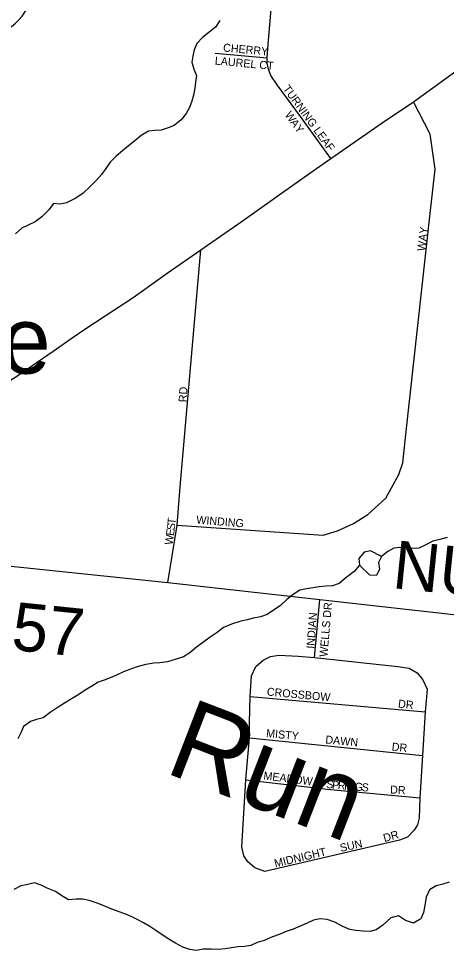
# Model space of a CAD drawing. Extents: x 1310247 to 1664935, y 284496 to 704931.
# Drawn here: x 1482993 to 1485662, y 489212 to 495030 of the extents above; entities that cross this region are included whole.
import ezdxf

# ---------------------------------------------------------------- set-up
doc = ezdxf.new("R2010")
doc.units = 0
for name, color, linetype in [('GM_P_State_Location', 7, 'Continuous'), ('GM_P_State_Shield', 7, 'Continuous'), ('GM_X_Airport_Class_2', 7, 'Continuous'), ('GM_X_County_Subdivision_Text', 7, 'Continuous'), ('GM_X_Interstate_Route', 7, 'Continuous'), ('GM_X_Minor_Lake_Text', 7, 'Continuous'), ('GM_X_Minor_River_Text', 7, 'Continuous'), ('GM_X_State_Location', 7, 'Continuous'), ('GM_X_Township_Subdivision', 7, 'Continuous')]:
    doc.layers.add(name, color=color, linetype=linetype)

msp = doc.modelspace()

# ---------------------------------------------------------------- linework, layer by layer
at = {"layer": 'GM_P_State_Shield'}
for points in [[(1484170.9, 493616.2), (1484387.8, 493764.6), (1484604.2, 493918.9), (1484810.1, 494066.3), (1484940.2, 494157.9), (1485260.6, 494380.2), (1485455.7, 494511.8), (1485780.9, 494746.2)], [(1483326.7, 493036.6), (1483412.6, 493096), (1483707.2, 493288.2), (1483920.5, 493440.9), (1484129.2, 493587.6), (1484170.9, 493616.2)], [(1482879.7, 492732.3), (1482981.6, 492796.9), (1483207.9, 492954.4), (1483326.7, 493036.6)]]:
    msp.add_lwpolyline(points, dxfattribs=at)
at = {"layer": 'GM_X_Airport_Class_2'}
msp.add_arc((1482726.6, 495277), 369.3, 292.30889, 8.98584, dxfattribs=at)
at = {"layer": 'GM_X_County_Subdivision_Text'}
msp.add_lwpolyline([(1482184.8, 491689.2), (1482824.2, 491624.3), (1483924.1, 491508.2), (1484872.5, 491403.9), (1486152.1, 491258.9), (1486332.7, 491242.2)], dxfattribs=at)
at = {"layer": 'GM_X_Minor_River_Text'}
for points in [[(1484247.8, 495017.9), (1484221.1, 494976.3), (1484180.4, 494942.8), (1484139.7, 494913.4), (1484105, 494875.8), (1484088.3, 494836), (1484079.6, 494796.1), (1484072.9, 494758.1), (1484086.2, 494713.8), (1484103.6, 494675.4), (1484096.9, 494633.4), (1484092.3, 494595.4), (1484083.5, 494553.4), (1484072.9, 494515.5), (1484058.2, 494475.6), (1484037.5, 494437.8), (1484006.7, 494398.2), (1483964, 494362.8), (1483925.6, 494347.4), (1483881.3, 494334.1), (1483843.1, 494332.7), (1483802.9, 494327.3), (1483758.3, 494300), (1483717.6, 494266.5), (1483679, 494235), (1483640.4, 494205.6), (1483601.7, 494172.1), (1483564.9, 494134.6), (1483536.2, 494095), (1483509.5, 494057.3), (1483476.7, 494019.7), (1483440, 493982.2), (1483395.2, 493940.8), (1483350.5, 493909.5), (1483291.8, 493880.3), (1483249.6, 493871), (1483211.5, 493875.6), (1483180.8, 493836), (1483137.9, 493792.5), (1483095.2, 493761.1), (1483052.7, 493739.8), (1483012.3, 493722.4), (1482973.6, 493686.9)], [(1485666.3, 491789.5), (1485619.9, 491778.2), (1485577.6, 491766.9), (1485533.1, 491743.5), (1485490.6, 491724.1), (1485452.4, 491720.7), (1485410.4, 491723.4), (1485372.3, 491728), (1485334.1, 491722.6), (1485295.7, 491703.2), (1485257, 491671.7), (1485238.3, 491633.9), (1485243.6, 491591.7), (1485225, 491553.9), (1485184.8, 491554.6), (1485119.7, 491617.8)], [(1485257, 491671.7), (1485187.4, 491706.9), (1485149.1, 491699.5), (1485116.4, 491659.9), (1485119.7, 491617.8), (1485086.9, 491578.2), (1485034.1, 491538.9), (1484993.4, 491503.5), (1484951, 491488.1), (1484908.8, 491486.8), (1484868.6, 491481.4), (1484830.4, 491476), (1484788.2, 491468.6), (1484747.9, 491461.3), (1484705.3, 491433.9), (1484666.7, 491402.4), (1484623.9, 491363), (1484583.3, 491335.6), (1484542.8, 491310.1), (1484502.4, 491294.8), (1484458.1, 491285.4), (1484417.8, 491276), (1484379.6, 491268.6), (1484321.1, 491249.5), (1484270.5, 491228.2), (1484231.9, 491196.8), (1484187.3, 491167.4), (1484140.5, 491132.1), (1484102, 491104.6), (1484061.2, 491069.2), (1484020.7, 491045.8), (1483976.3, 491030.4), (1483921.9, 491013.3), (1483873.6, 491008), (1483835.5, 491004.6), (1483787.2, 490997.4), (1483738.8, 490984.1), (1483690.4, 490968.8), (1483648, 490951.5), (1483603.5, 490930.1), (1483565.1, 490914.7), (1483526.8, 490899.2), (1483488.4, 490885.8), (1483449.9, 490862.4), (1483407.3, 490837), (1483368.8, 490809.5), (1483326.2, 490784.1), (1483279.6, 490754.8), (1483232.9, 490725.5), (1483190.4, 490698.1), (1483145.7, 490664.7), (1483105.3, 490653.3), (1483067, 490641.9), (1483022.4, 490610.5), (1483005.7, 490570.7), (1482989, 490532.9)], [(1484706.5, 489344.7), (1484662.1, 489329.3), (1484617.7, 489310), (1484577.3, 489296.6), (1484524.8, 489273.4), (1484480.4, 489260.1), (1484442, 489242.6), (1484401.7, 489235.2), (1484363.6, 489233.8), (1484321.4, 489228.5), (1484281.1, 489221.1), (1484236.9, 489217.8), (1484194.8, 489218.5), (1484144.7, 489219.3), (1484102.4, 489211.9), (1484060.4, 489216.6), (1484016.5, 489231.3), (1483970.8, 489256.1), (1483929.1, 489282.9), (1483889.4, 489309.6), (1483849.7, 489336.3), (1483812, 489360.9), (1483772.3, 489383.6), (1483732.5, 489404.3), (1483694.7, 489422.9), (1483654.8, 489439.6), (1483614.9, 489454.3), (1483563.1, 489473.1), (1483521.3, 489491.9), (1483483.4, 489506.5), (1483433.5, 489523.3), (1483393.6, 489532), (1483351.4, 489532.6), (1483303.2, 489527.4), (1483261.5, 489552.1), (1483223.8, 489578.8), (1483172, 489599.7), (1483134.2, 489618.3), (1483092.3, 489633), (1483050, 489623.7), (1483007.7, 489614.3), (1482963.2, 489593)], [(1485678.4, 489638), (1485640.1, 489624.6), (1485597.8, 489615.2), (1485557.2, 489589.8), (1485536.4, 489544), (1485527.5, 489492), (1485518.8, 489448.1), (1485502, 489408.2), (1485457.5, 489380.9), (1485407.6, 489397.7), (1485364, 489428.5), (1485315.6, 489415.2), (1485264.7, 489369.9), (1485224.1, 489340.5), (1485185.7, 489329), (1485141.7, 489331.8), (1485099.6, 489336.4), (1485059.6, 489343.1), (1485015.8, 489361.8), (1484966.1, 489388.7), (1484918.2, 489405.5), (1484874.1, 489408.2), (1484831.8, 489400.8), (1484793.4, 489381.4), (1484748.9, 489362.1), (1484706.5, 489344.7)]]:
    msp.add_lwpolyline(points, dxfattribs=at)
at = {"layer": 'GM_X_State_Location'}
for points in [[(1484750.8, 494418.6), (1484606.5, 494617.2), (1484567.4, 494675.4), (1484551.4, 494714.5), (1484544.3, 494753.1), (1484543, 494785.7), (1484551.5, 494896.7), (1484570.8, 495111.4)], [(1484218.4, 494814.5), (1484543, 494785.7)], [(1483982, 491867.4), (1484892.5, 491804.7), (1484981.6, 491831.6), (1485082.5, 491878.6), (1485171.5, 491934.1), (1485284.2, 492036.6), (1485364.8, 492184.5), (1485390, 492256.8), (1485408.5, 492433.3), (1485558.4, 493795.4), (1485592.2, 494091.3), (1485560.3, 494308.4), (1485455.7, 494511.8)], [(1484940.2, 494157.9), (1484750.8, 494418.6)], [(1483924.1, 491508.2), (1483982, 491867.4), (1484000.7, 492106), (1484129.2, 493587.6)], [(1484839.1, 491040.2), (1484872.5, 491403.9)], [(1484839.1, 491040.2), (1485358.6, 490983.6), (1485428.7, 490974.9), (1485479.9, 490944.9), (1485515, 490902.3), (1485541.3, 490843.5), (1485530, 490700.9), (1485512.5, 490429.4), (1485496.2, 490164.2), (1485491.2, 490036.6), (1485482.4, 489996.5), (1485459.9, 489962.7), (1485418.6, 489919), (1485369.8, 489900.2), (1484529.1, 489703.8), (1484466.6, 489726.3), (1484422.8, 489763.8), (1484397.8, 489802.6), (1484385.3, 489857.6), (1484411.5, 490276.8), (1484433.9, 490538.2), (1484433.9, 490632), (1484437.8, 490797.2), (1484445.3, 490926.1), (1484472.8, 490983.6), (1484519.1, 491024.9), (1484564.2, 491046.2), (1484616.7, 491056.2), (1484738, 491048.7), (1484839.1, 491040.2)], [(1484437.8, 490797.2), (1485530, 490700.9)], [(1484433.9, 490538.2), (1485512.5, 490429.4)], [(1484411.5, 490276.8), (1484938.2, 490215.5), (1485496.2, 490164.2)]]:
    msp.add_lwpolyline(points, dxfattribs=at)

# ---------------------------------------------------------------- texts
at = {"layer": 'GM_P_State_Location'}
for s, rotation, p in [('CHERRY', 354.89673, (1484267, 494825.2)), ('LAUREL CT', 354.73764, (1484215.2, 494743.9)), ('TURNING LEAF', 306.19398, (1484639.2, 494592.3)), ('W', 304.22627, (1484651.3, 494430)), ('A', 305.74344, (1484684.4, 494381.5)), ('Y', 306.7861, (1484710.6, 494345)), ('WAY', 83.09193, (1485528.5, 493576.1)), ('RD', 86.98901, (1484041.2, 492633.9)), ('T', 84.32529, (1483970.6, 491870)), ('WINDING', 355.38839, (1484099.8, 491877.2)), ('E', 82.17974, (1483961.1, 491798.1)), ('S', 82.61684, (1483965.9, 491833.4)), ('W', 82.17425, (1483953.3, 491741.5)), ('WELLS DR', 85.02984, (1484918.9, 491042.8)), ('INDIAN', 85.33123, (1484837.6, 491094.1)), ('CROSSBOW', 354.73764, (1484539.9, 490803.6)), ('DR', 353.99459, (1485358.4, 490728.7)), ('MISTY', 354.68827, (1484535.5, 490543.9)), ('DAWN', 354.60969, (1484905.1, 490504.4)), ('DR', 353.99339, (1485318.8, 490460.3)), ('MEADOW', 352.87582, (1484518.2, 490279.9)), ('S', 352.73941, (1484910.1, 490227.1)), ('P', 354.88503, (1484947.1, 490222.4)), ('R', 355.21008, (1484982.5, 490219.3)), ('I', 355.2295, (1485021.9, 490215.9)), ('N', 355.24073, (1485043.9, 490214.1)), ('G', 355.2291, (1485087.7, 490210.5)), ('S', 355.25333, (1485131.6, 490206.8)), ('DR', 356.97755, (1485309.5, 490192)), ('DR', 15.51472, (1485275.7, 489888.1)), ('MIDNIGHT', 13.24249, (1484594.1, 489729.8)), ('SUN', 12.19879, (1485003.4, 489826.6))]:
    msp.add_text(s, height=50, rotation=rotation, dxfattribs=at).set_placement(p)
at = {"layer": 'GM_X_Interstate_Route'}
msp.add_text('Hopkinsville', height=417, rotation=0.00001, dxfattribs=at).set_placement((1480218.2, 492813.6))
at = {"layer": 'GM_X_Minor_Lake_Text'}
msp.add_text('Run', height=500.01, rotation=338.8719, dxfattribs=at).set_placement((1483893.2, 490326.5))
at = {"layer": 'GM_X_Township_Subdivision'}
for s, rotation, p in [('NUNNER', 354.12591, (1485318.5, 491474.7)), ('T-157', 354.09386, (1482342.6, 491151.9))]:
    msp.add_text(s, height=300, rotation=rotation, dxfattribs=at).set_placement(p)

doc.saveas('drawing.dxf')
